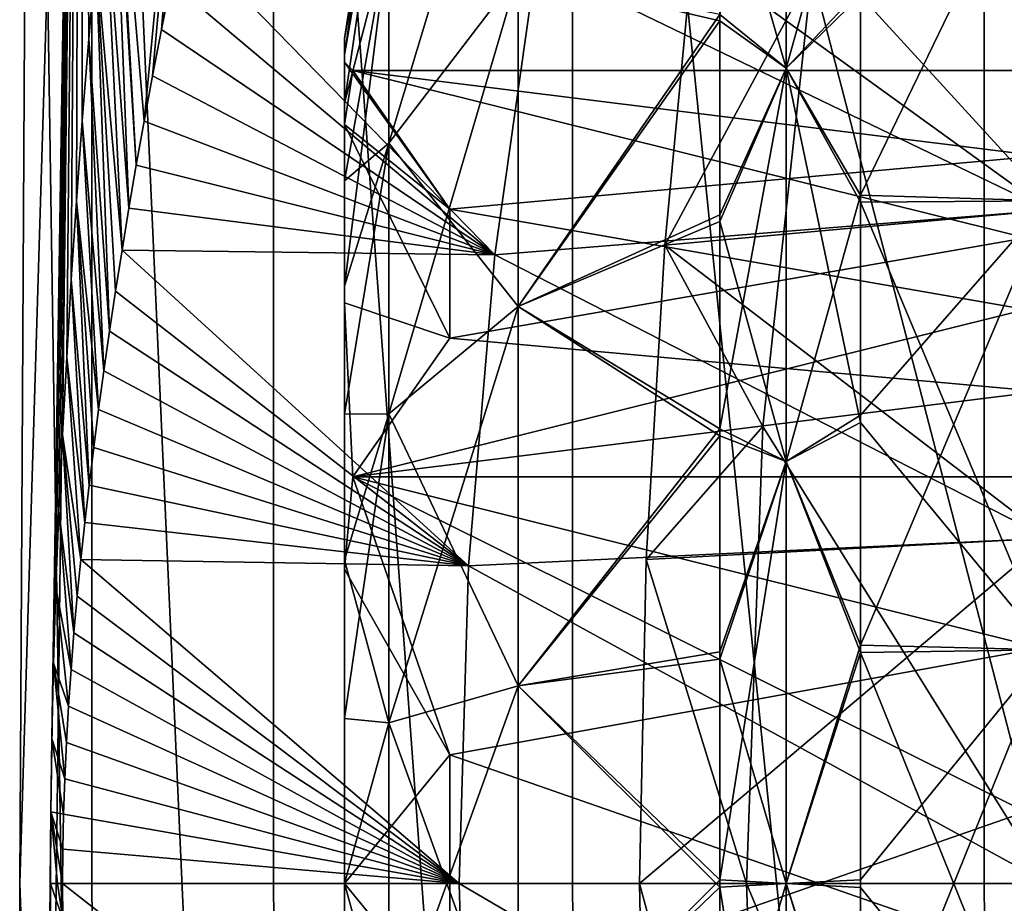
# Model space of a CAD drawing. Header units: metres. Extents: x -62 to 150, y -92 to 92.
# Tile 301 of 656: x -15.19 to -13.09, y -0.04 to 1.84. Entities that reach past the tile are written whole.
import ezdxf

# ---------------------------------------------------------------- set-up
doc = ezdxf.new("R2010")
doc.units = ezdxf.units.M
doc.layers.add('solid_500615', color=7, linetype='CONTINUOUS')

msp = doc.modelspace()

# ---------------------------------------------------------------- linework, layer by layer
at = {"layer": 'solid_500615'}
for points in [[(-15.192, 0), (-15.168158, 4.287668), (-15.061986, 4.287669, -1.791527)], [(-15.167284, -4.365465), (-15.192, 0), (-15.061986, 4.287669, -1.791527)], [(-15.037526, -4.365465, 1.979728), (-15.168158, 4.287668), (-15.192, 0)], [(-15.038392, 4.287668, 1.979842), (-15.168158, 4.287668), (-15.037526, -4.365465, 1.979728)], [(-15.12563, 0.152616, -1.418181), (-15.167284, -4.365465), (-15.061986, 4.287669, -1.791527)], [(-15.123478, 0.308839, -1.439971), (-15.12563, 0.152616, -1.418181), (-15.061986, 4.287669, -1.791527)], [(-15.119822, 0.469337, -1.4762), (-15.123478, 0.308839, -1.439971), (-15.061986, 4.287669, -1.791527)], [(-15.114792, 0.631377, -1.524538), (-15.119822, 0.469337, -1.4762), (-15.061986, 4.287669, -1.791527)], [(-15.108299, 0.79367, -1.584723), (-15.114792, 0.631377, -1.524538), (-15.061986, 4.287669, -1.791527)], [(-15.100653, 0.95683, -1.652597), (-15.108299, 0.79367, -1.584723), (-15.061986, 4.287669, -1.791527)], [(-15.091864, 1.120777, -1.727144), (-15.100653, 0.95683, -1.652597), (-15.061986, 4.287669, -1.791527)], [(-15.081957, 1.28639, -1.80727), (-15.091864, 1.120777, -1.727144), (-15.061986, 4.287669, -1.791527)], [(-15.070865, 1.453724, -1.892785), (-15.081957, 1.28639, -1.80727), (-15.061986, 4.287669, -1.791527)], [(-15.058554, 1.62458, -1.983142), (-15.070865, 1.453724, -1.892785), (-15.061986, 4.287669, -1.791527)], [(-15.044929, 1.799085, -2.07833), (-15.058554, 1.62458, -1.983142), (-15.061986, 4.287669, -1.791527)], [(-15.029872, 1.978638, -2.178432), (-15.044929, 1.799085, -2.07833), (-15.061986, 4.287669, -1.791527)], [(-15.038392, 4.287668, 1.979842), (-15.037526, -4.365465, 1.979728), (-14.650472, -4.365465, 3.925582)], [(-14.651315, 4.287668, 3.925808), (-15.038392, 4.287668, 1.979842), (-14.650472, -4.365465, 3.925582)], [(-14.651315, 4.287668, 3.925808), (-14.650472, -4.365465, 3.925582), (-14.012744, -4.365465, 5.804268)], [(-14.01355, 4.287668, 5.804603), (-14.651315, 4.287668, 3.925808), (-14.012744, -4.365465, 5.804268)], [(-14.01355, 4.287668, 5.804603), (-14.012744, -4.365465, 5.804268), (-13.135254, -4.365465, 7.583642)], [(-13.136009, 4.287668, 7.584079), (-14.01355, 4.287668, 5.804603), (-13.135254, -4.365465, 7.583642)], [(-13.136009, 4.287668, 7.584079), (-13.135254, -4.365465, 7.583642), (-12.033015, -4.365465, 9.233257)], [(-12.033709, 4.287668, 9.233789), (-13.136009, 4.287668, 7.584079), (-12.033015, -4.365465, 9.233257)], [(-14.774575, 3.214621, -3.602419), (-14.926723, 1.624216, -3.440048), (-14.992064, 2.383453, -2.410621)], [(-14.774575, 3.214621, -3.602419), (-14.908881, 1.720417, -3.576853), (-14.926723, 1.624216, -3.440048)], [(-14.774575, 3.214621, -3.602419), (-14.889886, 1.818957, -3.718056), (-14.908881, 1.720417, -3.576853)], [(-14.774575, 3.214621, -3.602419), (-14.869625, 1.920154, -3.864079), (-14.889886, 1.818957, -3.718056)], [(-14.405404, 1.576781, -20.180298), (-14.129849, 1.93782, -19.763636), (-14.129849, 2.489382, -20.400171)], [(-14.405404, 1.576781, -20.180298), (-14.129849, 2.489382, -20.400171), (-14.405404, 2.025579, -20.698238)], [(-13.558114, 2.456731, -19.54327), (-13.7, 1.850887, -19.147945), (-13.558114, 1.737171, -18.991133)], [(-13.558114, 1.737171, -25.008867), (-13.7, 2.227413, -24.568781), (-13.558114, 2.456731, -24.45673)], [(-13.558114, 2.456731, -19.54327), (-13.558114, 1.737171, -18.991133), (-13.4, 2.305091, -19.366266)], [(-13.558114, 1.737171, -25.008867), (-13.558114, 2.456731, -24.45673), (-13.4, 1.891666, -24.944757)], [(-14.405404, 2.407811, -22), (-14.5, 1.8, -22), (-14.5, 1.765427, -21.648966)], [(-14.405404, 2.310278, -22.678358), (-14.5, 1.8, -22), (-14.405404, 2.407811, -22)], [(-14.405404, 2.310278, -21.321642), (-14.405404, 2.407811, -22), (-14.5, 1.765427, -21.648966)], [(-14.992064, 2.383453, -2.410621), (-14.943439, 1.530501, -3.30783), (-14.994971, 2.354215, -2.393611)], [(-14.992064, 2.383453, -2.410621), (-14.926723, 1.624216, -3.440048), (-14.943439, 1.530501, -3.30783)], [(-14.994971, 2.354215, -2.393611), (-14.959125, 1.43889, -3.179944), (-15.013269, 2.163347, -2.283469)], [(-14.994971, 2.354215, -2.393611), (-14.943439, 1.530501, -3.30783), (-14.959125, 1.43889, -3.179944)], [(-14.405404, 2.310278, -22.678358), (-14.5, 1.662988, -22.688745), (-14.5, 1.765427, -22.351034)], [(-14.405404, 2.310278, -22.678358), (-14.405404, 2.025579, -23.301762), (-14.5, 1.662988, -22.688745)], [(-14.405404, 2.310278, -22.678358), (-14.5, 1.765427, -22.351034), (-14.5, 1.8, -22)], [(-14.405404, 2.310278, -21.321642), (-14.5, 1.765427, -21.648966), (-14.5, 1.662988, -21.311255)], [(-14.405404, 2.025579, -20.698238), (-14.405404, 2.310278, -21.321642), (-14.5, 1.662988, -21.311255)], [(-13.558114, 1.737171, -18.991133), (-13.4, 1.905324, -19.06406), (-13.4, 2.305091, -19.366266)], [(-13.4, 1.466389, -18.821997), (-13, 1.453953, -18.816288), (-13, 2.292012, -19.354876)], [(-13.4, 1.905324, -19.06406), (-13.4, 1.466389, -18.821997), (-13, 2.292012, -19.354876)], [(-13.4, 1.891666, -24.944757), (-13, 2.292012, -24.645124), (-13, 1.453953, -25.183712)], [(-14.129849, 1.93782, -24.236364), (-13.7, 2.227413, -24.568781), (-13.7, 1.837619, -24.860622)], [(-13.558114, 1.737171, -25.008867), (-13.7, 1.837619, -24.860622), (-13.7, 2.227413, -24.568781)], [(-15.013269, 2.163347, -2.283469), (-14.973813, 1.3495, -3.056418), (-15.029872, 1.978638, -2.178432)], [(-15.013269, 2.163347, -2.283469), (-14.959125, 1.43889, -3.179944), (-14.973813, 1.3495, -3.056418)], [(-13, 1.434074, -18.535595), (-14.091491, 1.962095, -18.804272), (-13, 2.082751, -18.881601)], [(-13, 2.082751, -25.118399), (-13.75826, 1.982739, -25.182962), (-13, 1.434074, -25.464405)], [(-14.179467, 1.339278, -18.497311), (-14.869625, 1.920154, -3.864079), (-14.847931, 2.024562, -4.015554)], [(-14.091491, 1.962095, -18.804272), (-14.179467, 1.339278, -18.497311), (-14.847931, 2.024562, -4.015554)], [(-14.405404, 2.025579, -23.301762), (-14.5, 1.496597, -23.000044), (-14.5, 1.662988, -22.688745)], [(-14.405404, 2.025579, -23.301762), (-14.405404, 1.576781, -23.819702), (-14.5, 1.496597, -23.000044)], [(-14.405404, 2.025579, -20.698238), (-14.5, 1.662988, -21.311255), (-14.5, 1.496597, -20.999956)], [(-14.405404, 2.025579, -20.698238), (-14.5, 1.496597, -20.999956), (-14.5, 1.27269, -20.727131)], [(-14.405404, 1.576781, -20.180298), (-14.405404, 2.025579, -20.698238), (-14.5, 1.27269, -20.727131)], [(-14.405404, 2.025579, -23.301762), (-14.129849, 1.93782, -24.236364), (-14.405404, 1.576781, -23.819702)], [(-15.029872, 1.978638, -2.178432), (-15.000459, 1.17638, -2.822098), (-15.044929, 1.799085, -2.07833)], [(-15.029872, 1.978638, -2.178432), (-14.973813, 1.3495, -3.056418), (-14.987569, 1.262086, -2.937179)], [(-15.029872, 1.978638, -2.178432), (-14.987569, 1.262086, -2.937179), (-15.000459, 1.17638, -2.822098)], [(-13.817134, 1.35966, -25.494829), (-13.75826, 1.982739, -25.182962), (-13.503821, 1.941556, -30.20178)], [(-13, 1.434074, -25.464405), (-13.75826, 1.982739, -25.182962), (-13.817134, 1.35966, -25.494829)], [(-13, 1.434074, -18.535595), (-14.179467, 1.339278, -18.497311), (-14.091491, 1.962095, -18.804272)], [(-14.405404, 1.000241, -19.809778), (-14.129849, 1.229268, -19.308277), (-14.129849, 1.93782, -19.763636)], [(-14.405404, 1.000241, -19.809778), (-14.129849, 1.93782, -19.763636), (-14.405404, 1.576781, -20.180298)], [(-14.405404, 1.576781, -23.819702), (-14.129849, 1.93782, -24.236364), (-14.129849, 1.229268, -24.691723)], [(-14.129849, 1.93782, -19.763636), (-14.129849, 1.229268, -19.308277), (-13.7, 1.850887, -19.147945)], [(-14.129849, 1.229268, -24.691723), (-14.129849, 1.93782, -24.236364), (-13.7, 1.837619, -24.860622)], [(-13.817134, 1.35966, -25.494829), (-13.503821, 1.941556, -30.20178), (-13.607924, 0.973258, -30.20178)], [(-13.503821, 1.941556, -30.20178), (-13, 0, -33), (-13.607924, 0.973258, -30.20178)], [(-13.503821, 1.941556, -30.20178), (-12.866927, 1.854156, -33), (-13, 0, -33)], [(-14.179467, 1.339278, -18.497311), (-14.889886, 1.818957, -3.718056), (-14.869625, 1.920154, -3.864079)], [(-13.558114, 1.737171, -18.991133), (-13.4, 1.466389, -18.821997), (-13.4, 1.905324, -19.06406)], [(-13.558114, 1.737171, -25.008867), (-13.4, 1.891666, -24.944757), (-13.4, 1.451622, -25.184776)], [(-13.4, 1.451622, -25.184776), (-13.4, 1.891666, -24.944757), (-13, 1.453953, -25.183712)], [(-14.129849, 1.229268, -19.308277), (-13.7, 1.424492, -18.912798), (-13.7, 1.850887, -19.147945)], [(-13.558114, 1.737171, -18.991133), (-13.7, 1.850887, -19.147945), (-13.7, 1.424492, -18.912798)], [(-14.129849, 1.229268, -24.691723), (-13.7, 1.837619, -24.860622), (-13.7, 1.410147, -25.093782)], [(-13.558114, 1.737171, -25.008867), (-13.7, 1.410147, -25.093782), (-13.7, 1.837619, -24.860622)], [(-14.179467, 1.339278, -18.497311), (-14.908881, 1.720417, -3.576853), (-14.889886, 1.818957, -3.718056)], [(-15.044929, 1.799085, -2.07833), (-15.012499, 1.09252, -2.711218), (-15.058554, 1.62458, -1.983142)], [(-15.044929, 1.799085, -2.07833), (-15.000459, 1.17638, -2.822098), (-15.012499, 1.09252, -2.711218)], [(-14.5, 1.8, -22), (-14.5, 1.75, -22), (-14.5, 1.616794, -21.330385)], [(-14.5, 1.8, -22), (-14.5, 1.765427, -22.351034), (-14.5, 1.75, -22)], [(-14.5, 1.765427, -21.648966), (-14.5, 1.8, -22), (-14.5, 1.616794, -21.330385)], [(-14.5, 1.765427, -22.351034), (-14.5, 1.616794, -22.669615), (-14.5, 1.75, -22)], [(-14.5, 1.662988, -21.311255), (-14.5, 1.765427, -21.648966), (-14.5, 1.616794, -21.330385)], [(-14.5, 1.765427, -22.351034), (-14.5, 1.662988, -22.688745), (-14.5, 1.616794, -22.669615)], [(-14.5, 1.75, -22), (-14.482051, 1.732051, -22), (-14.274873, 1.43625, -21.487658)], [(-14.5, 1.616794, -21.330385), (-14.5, 1.75, -22), (-14.274873, 1.43625, -21.487658)], [(-14.5, 1.616794, -22.669615), (-14.482051, 1.732051, -22), (-14.5, 1.75, -22)], [(-14.274873, 1.43625, -22.512342), (-14.482051, 1.732051, -22), (-14.5, 1.616794, -22.669615)], [(-11, 1.732051, -22), (-11, 1.299038, -21.25), (-14.482051, 0.866025, -20.5)], [(-11, 1.732051, -22), (-14.482051, 0.866025, -20.5), (-14.274873, 1.161827, -21.012342)], [(-11, 1.732051, -22), (-14.274873, 1.43625, -21.487658), (-14.482051, 1.732051, -22)], [(-11, 1.732051, -22), (-14.482051, 1.732051, -22), (-11, 1.299038, -22.75)], [(-11, 0.866025, -23.5), (-11, 1.299038, -22.75), (-14.482051, 1.732051, -22)], [(-11, 0.866025, -23.5), (-14.482051, 1.732051, -22), (-14.274873, 1.43625, -22.512342)], [(-11, 1.732051, -22), (-14.274873, 1.161827, -21.012342), (-14.274873, 1.43625, -21.487658)], [(-13.558114, 1.737171, -18.991133), (-13.7, 1.424492, -18.912798), (-13.7, 0.968966, -18.740995)], [(-13.558114, 1.737171, -18.991133), (-13.7, 0.968966, -18.740995), (-13.558114, 0.899226, -18.644043)], [(-13.558114, 0.899226, -25.355957), (-13.7, 1.410147, -25.093782), (-13.558114, 1.737171, -25.008867)], [(-13.558114, 1.737171, -18.991133), (-13.558114, 0.899226, -18.644043), (-13.4, 1.466389, -18.821997)], [(-13.558114, 1.737171, -25.008867), (-13.4, 1.451622, -25.184776), (-13.4, 0.981799, -25.359474)], [(-13.558114, 0.899226, -25.355957), (-13.558114, 1.737171, -25.008867), (-13.4, 0.981799, -25.359474)], [(-14.179467, 1.339278, -18.497311), (-14.926723, 1.624216, -3.440048), (-14.908881, 1.720417, -3.576853)], [(-14.5, 1.662988, -21.311255), (-14.5, 1.616794, -21.330385), (-14.5, 1.237337, -20.762487)], [(-14.5, 1.496597, -20.999956), (-14.5, 1.662988, -21.311255), (-14.5, 1.237337, -20.762487)], [(-14.5, 1.662988, -22.688745), (-14.5, 1.496597, -23.000044), (-14.5, 1.616794, -22.669615)], [(-15.058554, 1.62458, -1.983142), (-15.023762, 1.00997, -2.604515), (-15.070865, 1.453724, -1.892785)], [(-15.058554, 1.62458, -1.983142), (-15.012499, 1.09252, -2.711218), (-15.023762, 1.00997, -2.604515)], [(-14.179467, 1.339278, -18.497311), (-14.943439, 1.530501, -3.30783), (-14.926723, 1.624216, -3.440048)], [(-14.5, 1.616794, -21.330385), (-14.274873, 1.43625, -21.487658), (-14.274873, 1.161827, -21.012342)], [(-14.5, 1.237337, -20.762487), (-14.5, 1.616794, -21.330385), (-14.274873, 1.161827, -21.012342)], [(-14.5, 1.496597, -23.000044), (-14.5, 1.237337, -23.237513), (-14.5, 1.616794, -22.669615)], [(-14.274873, 1.161826, -22.987658), (-14.5, 1.616794, -22.669615), (-14.5, 1.237337, -23.237513)], [(-14.274873, 1.161826, -22.987658), (-14.274873, 1.43625, -22.512342), (-14.5, 1.616794, -22.669615)], [(-14.405404, 1.576781, -23.819702), (-14.5, 0.999968, -23.496683), (-14.5, 1.27269, -23.272869)], [(-14.405404, 1.576781, -23.819702), (-14.405404, 1.000241, -24.190222), (-14.5, 0.999968, -23.496683)], [(-14.405404, 1.576781, -23.819702), (-14.5, 1.27269, -23.272869), (-14.5, 1.496597, -23.000044)], [(-14.405404, 1.576781, -20.180298), (-14.5, 1.27269, -20.727131), (-14.5, 0.999968, -20.503317)], [(-14.405404, 1.000241, -19.809778), (-14.405404, 1.576781, -20.180298), (-14.5, 0.999968, -20.503317)], [(-14.405404, 1.576781, -23.819702), (-14.129849, 1.229268, -24.691723), (-14.405404, 1.000241, -24.190222)], [(-14.179467, 1.339278, -18.497311), (-14.959125, 1.43889, -3.179944), (-14.943439, 1.530501, -3.30783)], [(-14.5, 1.27269, -20.727131), (-14.5, 1.496597, -20.999956), (-14.5, 1.237337, -20.762487)], [(-14.5, 1.496597, -23.000044), (-14.5, 1.27269, -23.272869), (-14.5, 1.237337, -23.237513)], [(-15.070865, 1.453724, -1.892785), (-15.044065, 0.848647, -2.403428), (-15.081957, 1.28639, -1.80727)], [(-15.070865, 1.453724, -1.892785), (-15.023762, 1.00997, -2.604515), (-15.034277, 0.928732, -2.501842)], [(-15.070865, 1.453724, -1.892785), (-15.034277, 0.928732, -2.501842), (-15.044065, 0.848647, -2.403428)], [(-13.558114, 0.899226, -18.644043), (-13.4, 0.997465, -18.645144), (-13.4, 1.466389, -18.821997)], [(-13.4, 1.466389, -18.821997), (-13.4, 0.997465, -18.645144), (-13, 1.453953, -18.816288)], [(-13.4, 0.508, -18.537062), (-13, 0.498102, -18.535625), (-13, 1.453953, -18.816288)], [(-13.4, 0.997465, -18.645144), (-13.4, 0.508, -18.537062), (-13, 1.453953, -18.816288)], [(-13.4, 1.451622, -25.184776), (-13, 1.453953, -25.183712), (-13, 0.498102, -25.464375)], [(-13.4, 0.981799, -25.359474), (-13.4, 1.451622, -25.184776), (-13, 0.498102, -25.464375)], [(-14.179467, 1.339278, -18.497311), (-14.973813, 1.3495, -3.056418), (-14.959125, 1.43889, -3.179944)], [(-11, 0.866025, -23.5), (-14.274873, 1.43625, -22.512342), (-14.274873, 1.161826, -22.987658)], [(-13, 0.735536, -18.323118), (-14.179467, 1.339278, -18.497311), (-13, 1.434074, -18.535595)], [(-13, 1.434074, -25.464405), (-13.817134, 1.35966, -25.494829), (-13, 0.735536, -25.676882)], [(-14.129849, 1.229268, -19.308277), (-13.7, 0.968966, -18.740995), (-13.7, 1.424492, -18.912798)], [(-14.129849, 1.229268, -24.691723), (-13.7, 1.410147, -25.093782), (-13.7, 0.953748, -25.263491)], [(-13.558114, 0.899226, -25.355957), (-13.7, 0.953748, -25.263491), (-13.7, 1.410147, -25.093782)], [(-14.235685, 0.677082, -18.311632), (-14.987569, 1.262086, -2.937179), (-14.973813, 1.3495, -3.056418)], [(-14.179467, 1.339278, -18.497311), (-14.235685, 0.677082, -18.311632), (-14.973813, 1.3495, -3.056418)], [(-13.856357, 0.690484, -25.685883), (-13.817134, 1.35966, -25.494829), (-13.607924, 0.973258, -30.20178)], [(-13, 0.735536, -25.676882), (-13.817134, 1.35966, -25.494829), (-13.856357, 0.690484, -25.685883)], [(-13, 0.735536, -18.323118), (-14.235685, 0.677082, -18.311632), (-14.179467, 1.339278, -18.497311)], [(-15.081957, 1.28639, -1.80727), (-15.053157, 0.76913, -2.309588), (-15.091864, 1.120777, -1.727144)], [(-15.081957, 1.28639, -1.80727), (-15.044065, 0.848647, -2.403428), (-15.053157, 0.76913, -2.309588)], [(-11, 0.866025, -20.5), (-14.482051, 0.866025, -20.5), (-11, 1.299038, -21.25)], [(-14.235685, 0.677082, -18.311632), (-15.000459, 1.17638, -2.822098), (-14.987569, 1.262086, -2.937179)], [(-14.5, 1.27269, -20.727131), (-14.5, 1.237337, -20.762487), (-14.5, 0.669794, -20.383257)], [(-14.5, 0.999968, -20.503317), (-14.5, 1.27269, -20.727131), (-14.5, 0.669794, -20.383257)], [(-14.5, 1.27269, -23.272869), (-14.5, 0.999968, -23.496683), (-14.5, 1.237337, -23.237513)], [(-14.5, 1.237337, -20.762487), (-14.274873, 1.161827, -21.012342), (-14.482051, 0.866025, -20.5)], [(-14.5, 0.669794, -20.383257), (-14.5, 1.237337, -20.762487), (-14.482051, 0.866025, -20.5)], [(-14.5, 0.999968, -23.496683), (-14.5, 0.669794, -23.616743), (-14.5, 1.237337, -23.237513)], [(-14.482051, 0.866025, -23.5), (-14.5, 1.237337, -23.237513), (-14.5, 0.669794, -23.616743)], [(-14.482051, 0.866025, -23.5), (-14.274873, 1.161826, -22.987658), (-14.5, 1.237337, -23.237513)], [(-14.405404, 0.342667, -19.616697), (-14.129849, 0.421129, -19.070986), (-14.129849, 1.229268, -19.308277)], [(-14.405404, 0.342667, -19.616697), (-14.129849, 1.229268, -19.308277), (-14.405404, 1.000241, -19.809778)], [(-14.405404, 1.000241, -24.190222), (-14.129849, 1.229268, -24.691723), (-14.129849, 0.421129, -24.929014)], [(-14.129849, 1.229268, -19.308277), (-14.129849, 0.421129, -19.070986), (-13.7, 0.968966, -18.740995)], [(-14.129849, 0.421129, -24.929014), (-14.129849, 1.229268, -24.691723), (-13.7, 0.953748, -25.263491)], [(-14.235685, 0.677082, -18.311632), (-15.012499, 1.09252, -2.711218), (-15.000459, 1.17638, -2.822098)], [(-11, 0.866025, -23.5), (-14.274873, 1.161826, -22.987658), (-14.482051, 0.866025, -23.5)], [(-15.091864, 1.120777, -1.727144), (-15.061576, 0.690356, -2.219941), (-15.100653, 0.95683, -1.652597)], [(-15.091864, 1.120777, -1.727144), (-15.053157, 0.76913, -2.309588), (-15.061576, 0.690356, -2.219941)], [(-14.235685, 0.677082, -18.311632), (-15.023762, 1.00997, -2.604515), (-15.012499, 1.09252, -2.711218)], [(-14.235685, 0.677082, -18.311632), (-15.034277, 0.928732, -2.501842), (-15.023762, 1.00997, -2.604515)], [(-14.405404, 1.000241, -24.190222), (-14.5, 0.688931, -23.662935), (-14.5, 0.999968, -23.496683)], [(-14.405404, 1.000241, -24.190222), (-14.405404, 0.342667, -24.383303), (-14.5, 0.688931, -23.662935)], [(-14.405404, 1.000241, -19.809778), (-14.5, 0.999968, -20.503317), (-14.5, 0.688931, -20.337065)], [(-14.405404, 1.000241, -19.809778), (-14.5, 0.688931, -20.337065), (-14.5, 0.351265, -20.234631)], [(-14.405404, 0.342667, -19.616697), (-14.405404, 1.000241, -19.809778), (-14.5, 0.351265, -20.234631)], [(-14.5, 0.688931, -20.337065), (-14.5, 0.999968, -20.503317), (-14.5, 0.669794, -20.383257)], [(-14.5, 0.999968, -23.496683), (-14.5, 0.688931, -23.662935), (-14.5, 0.669794, -23.616743)], [(-14.405404, 1.000241, -24.190222), (-14.129849, 0.421129, -24.929014), (-14.405404, 0.342667, -24.383303)], [(-13.558114, 0.899226, -18.644043), (-13.4, 0.508, -18.537062), (-13.4, 0.997465, -18.645144)], [(-14.129849, 0.421129, -19.070986), (-13.7, 0.493486, -18.636003), (-13.7, 0.968966, -18.740995)], [(-13.856357, 0.690484, -25.685883), (-13.607924, 0.973258, -30.20178), (-13.642684, 0, -30.20178)], [(-13.558114, 0.899226, -18.644043), (-13.7, 0.968966, -18.740995), (-13.7, 0.493486, -18.636003)], [(-13.607924, 0.973258, -30.20178), (-13, 0, -33), (-13.642684, 0, -30.20178)], [(-13.558114, 0.899226, -25.355957), (-13.4, 0.981799, -25.359474), (-13.4, 0.491871, -25.465265)], [(-13.4, 0.491871, -25.465265), (-13.4, 0.981799, -25.359474), (-13, 0.498102, -25.464375)], [(-15.100653, 0.95683, -1.652597), (-15.076266, 0.533745, -2.057636), (-15.108299, 0.79367, -1.584723)], [(-15.100653, 0.95683, -1.652597), (-15.061576, 0.690356, -2.219941), (-15.069279, 0.611993, -2.135852)], [(-15.100653, 0.95683, -1.652597), (-15.069279, 0.611993, -2.135852), (-15.076266, 0.533745, -2.057636)], [(-14.129849, 0.421129, -24.929014), (-13.7, 0.953748, -25.263491), (-13.7, 0.477817, -25.366257)], [(-13.558114, 0.899226, -25.355957), (-13.7, 0.477817, -25.366257), (-13.7, 0.953748, -25.263491)], [(-14.235685, 0.677082, -18.311632), (-15.044065, 0.848647, -2.403428), (-15.034277, 0.928732, -2.501842)], [(-13.558114, 0.899226, -18.644043), (-13.7, 0.493486, -18.636003), (-13.7, 0.007945, -18.60001)], [(-13.558114, 0.899226, -18.644043), (-13.7, 0.007945, -18.60001), (-13.558114, 0, -18.525658)], [(-13.558114, 0, -25.474342), (-13.7, 0.477817, -25.366257), (-13.558114, 0.899226, -25.355957)], [(-13.558114, 0.899226, -18.644043), (-13.558114, 0, -18.525658), (-13.4, 0.508, -18.537062)], [(-13.558114, 0, -25.474342), (-13.558114, 0.899226, -25.355957), (-13.4, 0.491871, -25.465265)], [(-14.5, 0.669794, -20.383257), (-14.482051, 0.866025, -20.5), (-14.274856, 0.274329, -20.5)], [(-14.274856, 0.274328, -23.5), (-14.482051, 0.866025, -23.5), (-14.5, 0.669794, -23.616743)], [(-11, 0.866025, -20.5), (-11, 0, -20.5), (-14.482051, -0.866025, -20.5)], [(-11, 0.866025, -20.5), (-14.482051, -0.866025, -20.5), (-14.274856, -0.274328, -20.5)], [(-11, 0.866025, -20.5), (-14.274856, 0.274329, -20.5), (-14.482051, 0.866025, -20.5)], [(-11, -0.866025, -23.5), (-11, 0, -23.5), (-14.482051, 0.866025, -23.5)], [(-11, 0.866025, -23.5), (-14.482051, 0.866025, -23.5), (-11, 0, -23.5)], [(-11, -0.866025, -23.5), (-14.482051, 0.866025, -23.5), (-14.274856, 0.274328, -23.5)], [(-11, 0.866025, -20.5), (-14.274856, -0.274328, -20.5), (-14.274856, 0.274329, -20.5)], [(-14.235685, 0.677082, -18.311632), (-15.053157, 0.76913, -2.309588), (-15.044065, 0.848647, -2.403428)], [(-15.108299, 0.79367, -1.584723), (-15.08253, 0.455764, -1.985414), (-15.114792, 0.631377, -1.524538)], [(-15.108299, 0.79367, -1.584723), (-15.076266, 0.533745, -2.057636), (-15.08253, 0.455764, -1.985414)], [(-14.235685, 0.677082, -18.311632), (-15.061576, 0.690356, -2.219941), (-15.053157, 0.76913, -2.309588)], [(-13, 0.735536, -18.323118), (-13, 0, -18.25), (-14.235685, 0.677082, -18.311632)], [(-13, 0.735536, -25.676882), (-13.856357, 0.690484, -25.685883), (-13.870939, 0, -25.75)], [(-13, 0.735536, -25.676882), (-13.870939, 0, -25.75), (-13, 0, -25.75)], [(-15.069279, 0.611993, -2.135852), (-15.061576, 0.690356, -2.219941), (-14.255485, 0, -18.25)], [(-14.235685, 0.677082, -18.311632), (-14.255485, 0, -18.25), (-15.061576, 0.690356, -2.219941)], [(-14.5, 0.688931, -20.337065), (-14.5, 0.669794, -20.383257), (-14.5, 0, -20.250031)], [(-14.5, 0.351265, -20.234631), (-14.5, 0.688931, -20.337065), (-14.5, 0, -20.250031)], [(-14.5, 0.688931, -23.662935), (-14.5, 0, -23.749969), (-14.5, 0.669794, -23.616743)], [(-14.5, 0.688931, -23.662935), (-14.5, 0.351265, -23.765369), (-14.5, 0, -23.749969)], [(-14.405404, 0.342667, -24.383303), (-14.5, 0.351265, -23.765369), (-14.5, 0.688931, -23.662935)], [(-13, 0, -18.25), (-14.255485, 0, -18.25), (-14.235685, 0.677082, -18.311632)], [(-13.856357, 0.690484, -25.685883), (-13.642684, 0, -30.20178), (-13.870939, 0, -25.75)], [(-14.5, 0, -20.250031), (-14.5, 0.669794, -20.383257), (-14.274856, 0.274329, -20.5)], [(-14.274856, 0.274328, -23.5), (-14.5, 0.669794, -23.616743), (-14.5, 0, -23.749969)], [(-15.114792, 0.631377, -1.524538), (-15.087904, 0.378034, -1.922517), (-15.119822, 0.469337, -1.4762)], [(-15.114792, 0.631377, -1.524538), (-15.08253, 0.455764, -1.985414), (-15.087904, 0.378034, -1.922517)], [(-15.076266, 0.533745, -2.057636), (-15.069279, 0.611993, -2.135852), (-14.255485, 0, -18.25)], [(-15.08253, 0.455764, -1.985414), (-15.076266, 0.533745, -2.057636), (-14.255485, 0, -18.25)], [(-13.558114, 0, -18.525658), (-13.4, 0.008179, -18.50001), (-13.4, 0.508, -18.537062)], [(-13.4, 0.508, -18.537062), (-13.4, 0.008179, -18.50001), (-13, 0.498102, -18.535625)], [(-14.129849, 0.421129, -19.070986), (-13.7, 0.007945, -18.60001), (-13.7, 0.493486, -18.636003)], [(-13.558114, 0, -25.474342), (-13.4, 0.491871, -25.465265), (-13.4, -0.008179, -25.49999)], [(-13.4, -0.491871, -18.534735), (-13, -0.498102, -18.535625), (-13, 0.498102, -18.535625)], [(-13.4, 0.008179, -18.50001), (-13.4, -0.491871, -18.534735), (-13, 0.498102, -18.535625)], [(-13.4, 0.491871, -25.465265), (-13, 0.498102, -25.464375), (-13, -0.498102, -25.464375)], [(-13.4, -0.008179, -25.49999), (-13.4, 0.491871, -25.465265), (-13, -0.498102, -25.464375)], [(-15.119822, 0.469337, -1.4762), (-15.096008, 0.223149, -1.824643), (-15.123478, 0.308839, -1.439971)], [(-15.119822, 0.469337, -1.4762), (-15.087904, 0.378034, -1.922517), (-15.092425, 0.300267, -1.868438)], [(-15.119822, 0.469337, -1.4762), (-15.092425, 0.300267, -1.868438), (-15.096008, 0.223149, -1.824643)], [(-14.129849, 0.421129, -24.929014), (-13.7, 0.477817, -25.366257), (-13.7, -0.007945, -25.39999)], [(-13.558114, 0, -25.474342), (-13.7, -0.007945, -25.39999), (-13.7, 0.477817, -25.366257)], [(-15.087904, 0.378034, -1.922517), (-15.08253, 0.455764, -1.985414), (-14.255485, 0, -18.25)], [(-14.405404, -0.342667, -19.616697), (-14.129849, -0.421129, -19.070986), (-14.129849, 0.421129, -19.070986)], [(-14.405404, -0.342667, -19.616697), (-14.129849, 0.421129, -19.070986), (-14.405404, 0.342667, -19.616697)], [(-14.405404, 0.342667, -24.383303), (-14.129849, 0.421129, -24.929014), (-14.129849, -0.421129, -24.929014)], [(-14.129849, 0.421129, -19.070986), (-14.129849, -0.421129, -19.070986), (-13.7, 0.007945, -18.60001)], [(-14.129849, -0.421129, -24.929014), (-14.129849, 0.421129, -24.929014), (-13.7, -0.007945, -25.39999)], [(-15.092425, 0.300267, -1.868438), (-15.087904, 0.378034, -1.922517), (-14.255485, 0, -18.25)], [(-14.5, -0.351265, -20.234631), (-14.5, 0.351265, -20.234631), (-14.5, 0, -20.250031)], [(-14.5, 0.351265, -23.765369), (-14.5, -0.351265, -23.765369), (-14.5, 0, -23.749969)], [(-14.5, 0.351265, -23.765369), (-14.5, 0, -23.799969), (-14.5, -0.351265, -23.765369)], [(-14.405404, 0.342667, -24.383303), (-14.5, 0, -23.799969), (-14.5, 0.351265, -23.765369)], [(-14.5, -0.351265, -20.234631), (-14.5, 0, -20.200031), (-14.5, 0.351265, -20.234631)], [(-14.405404, 0.342667, -19.616697), (-14.5, 0.351265, -20.234631), (-14.5, 0, -20.200031)], [(-14.405404, 0.342667, -24.383303), (-14.405404, -0.342667, -24.383303), (-14.5, 0, -23.799969)], [(-14.405404, -0.342667, -19.616697), (-14.405404, 0.342667, -19.616697), (-14.5, 0, -20.200031)], [(-14.405404, 0.342667, -24.383303), (-14.129849, -0.421129, -24.929014), (-14.405404, -0.342667, -24.383303)], [(-15.123478, 0.308839, -1.439971), (-15.098521, 0.147515, -1.793733), (-15.12563, 0.152616, -1.418181)], [(-15.123478, 0.308839, -1.439971), (-15.096008, 0.223149, -1.824643), (-15.098521, 0.147515, -1.793733)], [(-15.096008, 0.223149, -1.824643), (-15.092425, 0.300267, -1.868438), (-14.255485, 0, -18.25)], [(-14.5, 0, -20.250031), (-14.274856, 0.274329, -20.5), (-14.274856, -0.274328, -20.5)], [(-14.274856, -0.274329, -23.5), (-14.274856, 0.274328, -23.5), (-14.5, 0, -23.749969)], [(-11, -0.866025, -23.5), (-14.274856, 0.274328, -23.5), (-14.274856, -0.274329, -23.5)], [(-15.098521, 0.147515, -1.793733), (-15.096008, 0.223149, -1.824643), (-14.255485, 0, -18.25)], [(-15.12563, 0.152616, -1.418181), (-15.126403, 0, -1.410248), (-15.167284, -4.365465)], [(-15.111612, 0.000035, -1.589075), (-15.126403, 0, -1.410248), (-15.12563, 0.152616, -1.418181)], [(-15.12563, 0.152616, -1.418181), (-15.100026, 0.073148, -1.774981), (-15.100552, 0, -1.768205)], [(-15.111612, 0.000035, -1.589075), (-15.12563, 0.152616, -1.418181), (-15.100552, 0, -1.768205)], [(-15.12563, 0.152616, -1.418181), (-15.098521, 0.147515, -1.793733), (-15.100026, 0.073148, -1.774981)], [(-15.100026, 0.073148, -1.774981), (-15.098521, 0.147515, -1.793733), (-14.255485, 0, -18.25)], [(-15.100026, 0.073148, -1.774981), (-14.255485, 0, -18.25), (-15.100552, 0, -1.768205)], [(-15.037526, -4.365465, 1.979728), (-15.192, 0), (-15.167284, -4.365465)], [(-15.126403, 0, -1.410248), (-15.125581, -0.16001, -1.418683), (-15.167284, -4.365465)], [(-15.111612, 0.000035, -1.589075), (-15.099974, -0.075882, -1.775757), (-15.126403, 0, -1.410248)], [(-15.126403, 0, -1.410248), (-15.099974, -0.075882, -1.775757), (-15.125581, -0.16001, -1.418683)], [(-15.111612, 0.000035, -1.589075), (-15.100552, 0, -1.768205), (-15.099974, -0.075882, -1.775757)], [(-13, -0.735536, -18.323118), (-14.255485, 0, -18.25), (-13, 0, -18.25)], [(-14.129849, -0.421129, -19.070986), (-13.7, -0.477817, -18.633743), (-13.7, 0.007945, -18.60001)], [(-13.870939, 0, -25.75), (-13.642684, 0, -30.20178), (-13.607924, -0.973258, -30.20178)], [(-13.856423, -0.688945, -25.686171), (-13.870939, 0, -25.75), (-13.607924, -0.973258, -30.20178)], [(-13, 0, -25.75), (-13.870939, 0, -25.75), (-13.856423, -0.688945, -25.686171)], [(-13, 0, -25.75), (-13.856423, -0.688945, -25.686171), (-13, -0.735536, -25.676882)], [(-13.558114, 0, -18.525658), (-13.7, 0.007945, -18.60001), (-13.7, -0.477817, -18.633743)], [(-13.558114, -0.899226, -25.355957), (-13.7, -0.007945, -25.39999), (-13.558114, 0, -25.474342)], [(-13.642684, 0, -30.20178), (-13, 0, -33), (-12.866927, -1.854156, -33)], [(-13.558114, 0, -18.525658), (-13.4, -0.491871, -18.534735), (-13.4, 0.008179, -18.50001)], [(-13.558114, 0, -25.474342), (-13.4, -0.008179, -25.49999), (-13.4, -0.508, -25.462938)], [(-13.558114, -0.899226, -25.355957), (-13.558114, 0, -25.474342), (-13.4, -0.508, -25.462938)], [(-14.235595, -0.678818, -18.311951), (-15.100552, 0, -1.768205), (-14.255485, 0, -18.25)], [(-14.235595, -0.678818, -18.311951), (-15.099974, -0.075882, -1.775757), (-15.100552, 0, -1.768205)], [(-14.5, -0.669794, -20.383257), (-14.5, 0, -20.250031), (-14.274856, -0.274328, -20.5)], [(-14.5, -0.688931, -20.337065), (-14.5, 0, -20.250031), (-14.5, -0.669794, -20.383257)], [(-14.5, -0.688931, -20.337065), (-14.5, -0.351265, -20.234631), (-14.5, 0, -20.250031)], [(-14.5, -0.688931, -23.662935), (-14.5, -0.669794, -23.616743), (-14.5, 0, -23.749969)], [(-14.274856, -0.274329, -23.5), (-14.5, 0, -23.749969), (-14.5, -0.669794, -23.616743)], [(-14.5, -0.351265, -23.765369), (-14.5, -0.688931, -23.662935), (-14.5, 0, -23.749969)], [(-14.405404, -0.342667, -24.383303), (-14.5, -0.351265, -23.765369), (-14.5, 0, -23.799969)], [(-14.405404, -0.342667, -19.616697), (-14.5, 0, -20.200031), (-14.5, -0.351265, -20.234631)], [(-11, -0.866025, -20.5), (-14.482051, -0.866025, -20.5), (-11, 0, -20.5)], [(-13, -0.735536, -18.323118), (-14.235595, -0.678818, -18.311951), (-14.255485, 0, -18.25)], [(-14.129849, -0.421129, -24.929014), (-13.7, -0.007945, -25.39999), (-13.7, -0.493486, -25.363997)], [(-13.558114, 0, -18.525658), (-13.7, -0.477817, -18.633743), (-13.558114, -0.899226, -18.644043)], [(-13.558114, -0.899226, -25.355957), (-13.7, -0.493486, -25.363997), (-13.7, -0.007945, -25.39999)], [(-13.642684, 0, -30.20178), (-12.866927, -1.854156, -33), (-13.607924, -0.973258, -30.20178)], [(-13.558114, 0, -18.525658), (-13.558114, -0.899226, -18.644043), (-13.4, -0.491871, -18.534735)], [(-13.4, -0.508, -25.462938), (-13.4, -0.008179, -25.49999), (-13, -0.498102, -25.464375)]]:
    msp.add_3dface(points, dxfattribs=at)

doc.saveas('drawing.dxf')
